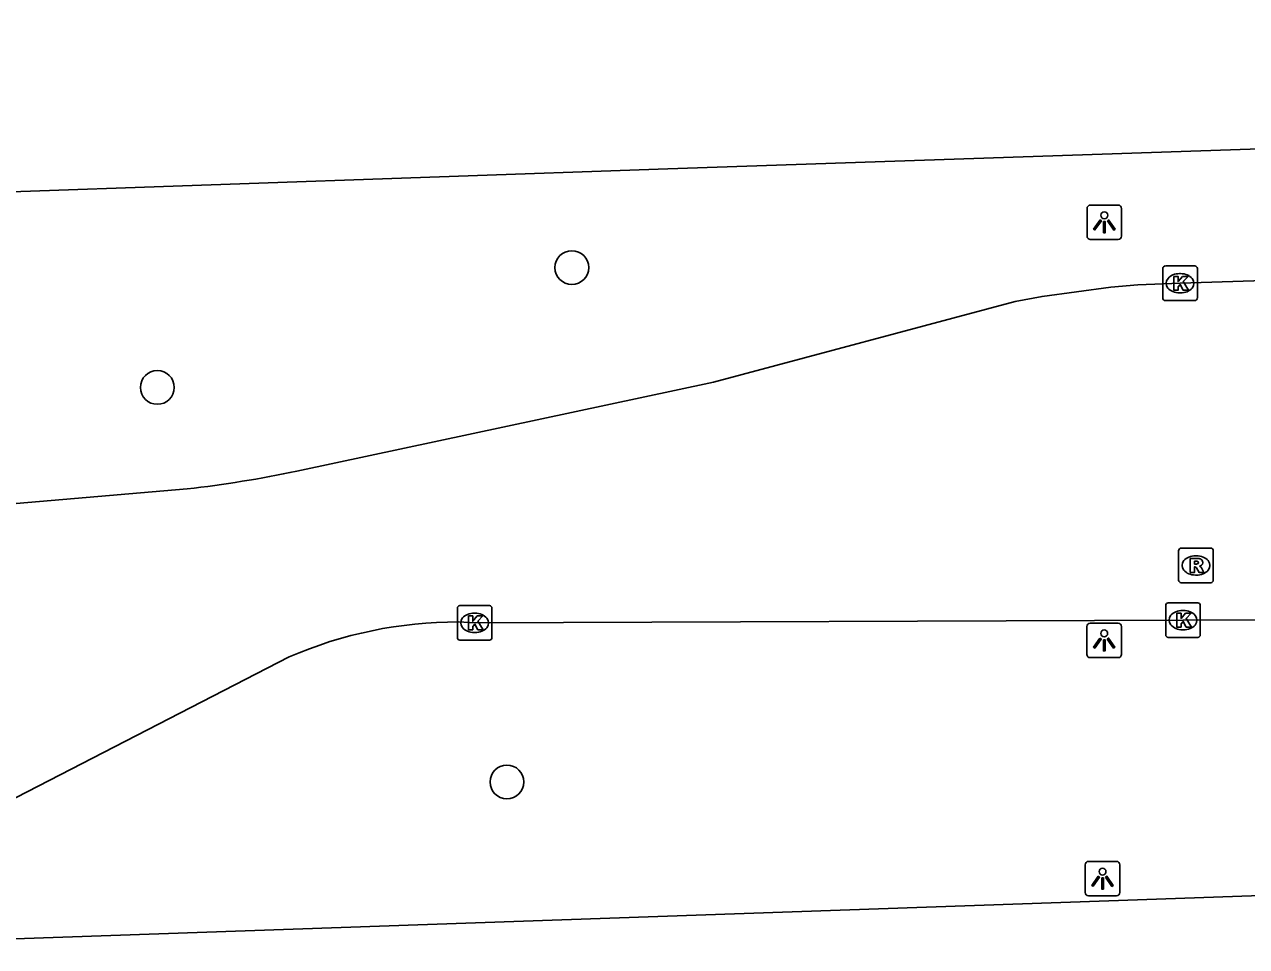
# Model space of a CAD drawing. Extents: x 161084 to 161928, y 385355 to 386522.
# Drawn here: x 161180.39 to 161215.73, y 386474.54 to 386501.2 of the extents above; entities that cross this region are included whole.
import ezdxf

# ---------------------------------------------------------------- set-up
doc = ezdxf.new("R2010")
doc.units = 0
for name, color, linetype in [('IMGEO_Boom', 7, 'Continuous'), ('IMGEO_Kolk', 7, 'Continuous'), ('IMGEO_Lichtpunt', 7, 'Continuous'), ('IMGEO_OVBaan_gesloten', 7, 'Continuous'), ('IMGEO_Rijbaan_regionaal_gesloten', 7, 'Continuous'), ('IMGEO_Rioolput', 7, 'Continuous')]:
    doc.layers.add(name, color=color, linetype=linetype)

msp = doc.modelspace()

# ---------------------------------------------------------------- linework, layer by layer
at = {"layer": 'IMGEO_Boom'}
for centre in [(161196.221, 386494.167), (161184.234, 386490.704), (161194.344, 386479.298)]:
    msp.add_circle(centre, 0.489, dxfattribs=at)
at = {"layer": 'IMGEO_Kolk'}
for p, q in [((161213.31, 386493.289), (161213.31, 386494.141)), ((161213.385, 386494.215), (161214.237, 386494.215)), ((161213.798, 386493.995), (161213.823, 386493.995)), ((161214.311, 386494.141), (161214.311, 386493.289)), ((161213.821, 386493.435), (161213.796, 386493.435)), ((161214.237, 386493.215), (161213.385, 386493.215)), ((161192.986, 386484.397), (161193.838, 386484.397)), ((161213.395, 386483.551), (161213.395, 386484.403)), ((161213.47, 386484.477), (161214.322, 386484.477)), ((161214.396, 386484.403), (161214.396, 386483.551)), ((161192.911, 386483.471), (161192.911, 386484.323)), ((161193.399, 386484.177), (161193.424, 386484.177)), ((161193.912, 386484.323), (161193.912, 386483.471)), ((161213.883, 386484.257), (161213.908, 386484.257)), ((161213.906, 386483.697), (161213.881, 386483.697)), ((161193.838, 386483.397), (161192.986, 386483.397)), ((161193.422, 386483.617), (161193.397, 386483.617)), ((161214.322, 386483.477), (161213.47, 386483.477))]:
    msp.add_line(p, q, dxfattribs=at)
for points in [[(161213.31, 386493.289), (161213.31, 386494.141)], [(161213.385, 386494.215), (161214.237, 386494.215)], [(161214.311, 386494.141), (161214.311, 386493.289)], [(161213.631, 386493.915), (161213.754, 386493.915), (161213.754, 386493.764), (161213.884, 386493.915), (161214.048, 386493.915), (161213.902, 386493.764), (161214.055, 386493.515), (161213.903, 386493.515), (161213.818, 386493.679), (161213.754, 386493.612), (161213.754, 386493.515), (161213.631, 386493.515), (161213.631, 386493.915)], [(161214.237, 386493.215), (161213.385, 386493.215)], [(161192.986, 386484.397), (161193.838, 386484.397)], [(161213.395, 386483.551), (161213.395, 386484.403)], [(161213.47, 386484.477), (161214.322, 386484.477)], [(161214.396, 386484.403), (161214.396, 386483.551)], [(161192.911, 386483.471), (161192.911, 386484.323)], [(161193.232, 386484.097), (161193.355, 386484.097), (161193.355, 386483.946), (161193.485, 386484.097), (161193.649, 386484.097), (161193.503, 386483.946), (161193.656, 386483.697), (161193.504, 386483.697), (161193.419, 386483.861), (161193.355, 386483.794), (161193.355, 386483.697), (161193.232, 386483.697), (161193.232, 386484.097)], [(161193.912, 386484.323), (161193.912, 386483.471)], [(161213.716, 386484.177), (161213.839, 386484.177), (161213.839, 386484.026), (161213.969, 386484.177), (161214.133, 386484.177), (161213.987, 386484.026), (161214.14, 386483.777), (161213.988, 386483.777), (161213.903, 386483.941), (161213.839, 386483.874), (161213.839, 386483.777), (161213.716, 386483.777), (161213.716, 386484.177)], [(161193.838, 386483.397), (161192.986, 386483.397)], [(161214.322, 386483.477), (161213.47, 386483.477)]]:
    msp.add_lwpolyline(points, dxfattribs=at)
for centre, start, end in [((161213.387, 386494.139), 91.552, 178.448), ((161213.387, 386494.139), 91.552, 178.448), ((161214.235, 386494.139), 1.552, 88.448), ((161214.235, 386494.139), 1.552, 88.448), ((161213.387, 386493.291), 181.552, 268.448), ((161213.387, 386493.291), 181.552, 268.448), ((161214.235, 386493.291), 271.552, 358.448), ((161214.235, 386493.291), 271.552, 358.448), ((161192.988, 386484.321), 91.552, 178.448), ((161192.988, 386484.321), 91.552, 178.448), ((161193.836, 386484.321), 1.552, 88.448), ((161193.836, 386484.321), 1.552, 88.448), ((161213.472, 386484.401), 91.552, 178.448), ((161213.472, 386484.401), 91.552, 178.448), ((161214.32, 386484.401), 1.552, 88.448), ((161214.32, 386484.401), 1.552, 88.448), ((161192.988, 386483.473), 181.552, 268.448), ((161192.988, 386483.473), 181.552, 268.448), ((161193.836, 386483.473), 271.552, 358.448), ((161193.836, 386483.473), 271.552, 358.448), ((161213.472, 386483.553), 181.552, 268.448), ((161213.472, 386483.553), 181.552, 268.448), ((161214.32, 386483.553), 271.552, 358.448), ((161214.32, 386483.553), 271.552, 358.448)]:
    msp.add_arc(centre, 0.0765, start, end, dxfattribs=at)
for centre, major_axis, ratio, start_param, end_param in [((161213.797, 386493.715), (-0.387, 0.002), 0.722429, 4.712389, 7.853982), ((161213.822, 386493.715), (-0.39, 0.002), 0.717154, 1.570796, 4.712389), ((161193.398, 386483.897), (-0.387, 0.002), 0.722429, 4.712389, 7.853982), ((161193.423, 386483.897), (-0.39, 0.002), 0.717154, 1.570796, 4.712389), ((161213.882, 386483.977), (-0.387, 0.002), 0.722429, 4.712389, 7.853982), ((161213.907, 386483.977), (-0.39, 0.002), 0.717154, 1.570796, 4.712389)]:
    msp.add_ellipse(centre, major_axis=major_axis, ratio=ratio, start_param=start_param, end_param=end_param, dxfattribs=at)
at = {"layer": 'IMGEO_Lichtpunt'}
for p, q in [((161211.122, 386495.881), (161211.122, 386495.074)), ((161211.122, 386495.881), (161211.122, 386495.074)), ((161212.024, 386495.976), (161211.216, 386495.976)), ((161212.024, 386495.976), (161211.216, 386495.976)), ((161212.118, 386495.074), (161212.118, 386495.881)), ((161212.118, 386495.074), (161212.118, 386495.881)), ((161211.216, 386494.98), (161212.024, 386494.98)), ((161211.216, 386494.98), (161212.024, 386494.98)), ((161211.118, 386483.794), (161211.118, 386482.987)), ((161211.118, 386483.794), (161211.118, 386482.987)), ((161212.02, 386483.889), (161211.212, 386483.889)), ((161212.02, 386483.889), (161211.212, 386483.889)), ((161212.114, 386482.987), (161212.114, 386483.794)), ((161212.114, 386482.987), (161212.114, 386483.794)), ((161211.212, 386482.893), (161212.02, 386482.893)), ((161211.212, 386482.893), (161212.02, 386482.893)), ((161211.972, 386477.002), (161211.164, 386477.002)), ((161211.972, 386477.002), (161211.164, 386477.002)), ((161211.07, 386476.907), (161211.07, 386476.1)), ((161211.07, 386476.907), (161211.07, 386476.1)), ((161212.066, 386476.1), (161212.066, 386476.907)), ((161212.066, 386476.1), (161212.066, 386476.907)), ((161211.164, 386476.006), (161211.972, 386476.006)), ((161211.164, 386476.006), (161211.972, 386476.006))]:
    msp.add_line(p, q, dxfattribs=at)
for points in [[(161211.496, 386495.545), (161211.535, 386495.517), (161211.347, 386495.255), (161211.309, 386495.282), (161211.496, 386495.545)], [(161211.598, 386495.497), (161211.645, 386495.497), (161211.645, 386495.175), (161211.598, 386495.175), (161211.598, 386495.497)], [(161211.708, 386495.517), (161211.746, 386495.544), (161211.933, 386495.282), (161211.894, 386495.254), (161211.708, 386495.517)], [(161211.492, 386483.458), (161211.531, 386483.43), (161211.343, 386483.168), (161211.305, 386483.195), (161211.492, 386483.458)], [(161211.594, 386483.41), (161211.641, 386483.41), (161211.641, 386483.088), (161211.594, 386483.088), (161211.594, 386483.41)], [(161211.704, 386483.43), (161211.742, 386483.457), (161211.929, 386483.195), (161211.89, 386483.167), (161211.704, 386483.43)], [(161211.444, 386476.571), (161211.483, 386476.543), (161211.295, 386476.281), (161211.257, 386476.308), (161211.444, 386476.571)], [(161211.546, 386476.523), (161211.593, 386476.523), (161211.593, 386476.201), (161211.546, 386476.201), (161211.546, 386476.523)], [(161211.656, 386476.543), (161211.694, 386476.57), (161211.881, 386476.308), (161211.842, 386476.28), (161211.656, 386476.543)]]:
    msp.add_lwpolyline(points, dxfattribs=at)
for centre in [(161211.621, 386495.679), (161211.617, 386483.592), (161211.569, 386476.705)]:
    msp.add_circle(centre, 0.0994, dxfattribs=at)
for centre, start, end in [((161211.216, 386495.881), 90, 180), ((161211.216, 386495.881), 90, 180), ((161212.024, 386495.881), 0, 90), ((161212.024, 386495.881), 0, 90), ((161211.216, 386495.074), 180, 270), ((161211.216, 386495.074), 180, 270), ((161212.024, 386495.074), 270, 0), ((161212.024, 386495.074), 270, 360), ((161211.212, 386483.794), 90, 180), ((161211.212, 386483.794), 90, 180), ((161212.02, 386483.794), 0, 90), ((161212.02, 386483.794), 0, 90), ((161211.212, 386482.987), 180, 270), ((161211.212, 386482.987), 180, 270), ((161212.02, 386482.987), 270, 0), ((161212.02, 386482.987), 270, 360), ((161211.164, 386476.907), 90, 180), ((161211.164, 386476.907), 90, 180), ((161211.972, 386476.907), 0, 90), ((161211.972, 386476.907), 0, 90), ((161211.164, 386476.1), 180, 270), ((161211.164, 386476.1), 180, 270), ((161211.972, 386476.1), 270, 0), ((161211.972, 386476.1), 270, 360)]:
    msp.add_arc(centre, 0.0946, start, end, dxfattribs=at)
at = {"layer": 'IMGEO_OVBaan_gesloten'}
msp.add_lwpolyline([(161173.719, 386474.54), (161211.751, 386475.863), (161251.627, 386477.255), (161291.616, 386478.624), (161324.224, 386479.78)], dxfattribs=at)
at = {"layer": 'IMGEO_Rijbaan_regionaal_gesloten'}
for points in [[(161093.846, 386493.312), (161131.624, 386494.675), (161172.577, 386496.102), (161199.002, 386497.019), (161228.396, 386498.02), (161250.637, 386498.787), (161274.424, 386499.569), (161304.38, 386500.578), (161323.335, 386501.197)], [(161323.522, 386497.238), (161313.174, 386496.899), (161292.705, 386496.251), (161273.225, 386495.613), (161252.757, 386494.935), (161233.3, 386494.333), (161213.811, 386493.715), (161212.59, 386493.671), (161211.808, 386493.606), (161209.823, 386493.334), (161209.045, 386493.191), (161200.323, 386490.86), (161188.267, 386488.284)], [(161185.096, 386487.771), (161173.629, 386486.789), (161153.578, 386486.017), (161131.936, 386485.207), (161107.09, 386484.31), (161094.257, 386483.836)], [(161192.941, 386483.923), (161193.412, 386483.897), (161213.896, 386483.977), (161217.125, 386483.988), (161233.359, 386484.499), (161252.834, 386485.118), (161263.196, 386485.475)], [(161173.508, 386475.428), (161176.042, 386476.737), (161188.049, 386482.912)]]:
    msp.add_lwpolyline(points, dxfattribs=at)
for centre, radius, start, end in [((161181.436, 386520.452), 32.885, 276.3902, 281.989), ((161192.904, 386471.76), 12.163, 89.8267, 113.5265)]:
    msp.add_arc(centre, radius, start, end, dxfattribs=at)
at = {"layer": 'IMGEO_Rioolput'}
for p, q in [((161213.77, 386485.132), (161213.77, 386485.984)), ((161213.845, 386486.058), (161214.697, 386486.058)), ((161214.258, 386485.838), (161214.283, 386485.838)), ((161214.771, 386485.984), (161214.771, 386485.132)), ((161214.281, 386485.278), (161214.256, 386485.278)), ((161214.697, 386485.058), (161213.845, 386485.058))]:
    msp.add_line(p, q, dxfattribs=at)
for points in [[(161213.77, 386485.132), (161213.77, 386485.984)], [(161213.845, 386486.058), (161214.697, 386486.058)], [(161214.771, 386485.984), (161214.771, 386485.132)], [(161214.359, 386485.756), (161214.107, 386485.758), (161214.107, 386485.358)], [(161214.107, 386485.358), (161214.231, 386485.358), (161214.231, 386485.52), (161214.242, 386485.52)], [(161214.285, 386485.677), (161214.231, 386485.677), (161214.231, 386485.596)], [(161214.231, 386485.596), (161214.283, 386485.596)], [(161214.289, 386485.491), (161214.36, 386485.358), (161214.5, 386485.358), (161214.435, 386485.484)], [(161214.697, 386485.058), (161213.845, 386485.058)]]:
    msp.add_lwpolyline(points, dxfattribs=at)
for centre, radius, start, end in [((161213.847, 386485.982), 0.0765, 91.552, 178.448), ((161213.847, 386485.982), 0.0765, 91.552, 178.448), ((161214.695, 386485.982), 0.0765, 1.552, 88.448), ((161214.695, 386485.982), 0.0765, 1.552, 88.448), ((161214.241, 386485.467), 0.0533, 26.0293, 88.6989), ((161214.267, 386485.785), 0.19, 274.7715, 282.9687), ((161214.291, 386485.581), 0.0964, 77.0061, 93.1865), ((161214.305, 386485.638), 0.0378, 276.6634, 79.6772), ((161214.358, 386485.646), 0.109, 350.3612, 89.416), ((161214.356, 386485.646), 0.112, 277.5842, 350.9817), ((161214.34, 386485.431), 0.108, 29.5134, 73.7905), ((161213.847, 386485.134), 0.0765, 181.552, 268.448), ((161213.847, 386485.134), 0.0765, 181.552, 268.448), ((161214.695, 386485.134), 0.0765, 271.552, 358.448), ((161214.695, 386485.134), 0.0765, 271.552, 358.448)]:
    msp.add_arc(centre, radius, start, end, dxfattribs=at)
for centre, major_axis, ratio, start_param, end_param in [((161214.257, 386485.558), (-0.387, 0.002), 0.722429, 4.712389, 7.853982), ((161214.282, 386485.558), (-0.39, 0.002), 0.717154, 1.570796, 4.712389)]:
    msp.add_ellipse(centre, major_axis=major_axis, ratio=ratio, start_param=start_param, end_param=end_param, dxfattribs=at)

doc.saveas('drawing.dxf')
